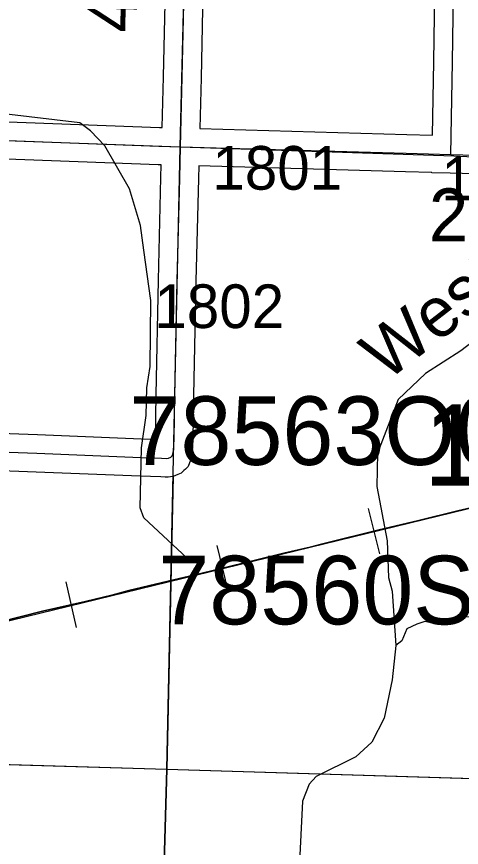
# Model space of a CAD drawing. Extents: x -132.8 to -73.3, y -60 to -26.
# Drawn here: x -98.134 to -97.42, y -42.122 to -40.79 of the extents above; entities that cross this region are included whole.
import ezdxf

# ---------------------------------------------------------------- set-up
doc = ezdxf.new("R2010")
doc.units = 0
for name, color, linetype in [('tdCoHydroRiver', 7, 'Continuous'), ('tdCoHydroTxtLg', 7, 'Continuous'), ('tdCoRRCL', 7, 'Continuous'), ('tdCoSecRdNmbr', 7, 'Continuous'), ('tdCoSecRdTxt', 7, 'Continuous'), ('tdCoSecRteBand', 7, 'Continuous'), ('tdCoSecRteCL', 7, 'Continuous'), ('tdCoSectLine', 7, 'Continuous'), ('tdCoSectLinePart', 7, 'Continuous'), ('tdCoSectNmbr', 7, 'Continuous'), ('tdCoStrucPriMaintName', 7, 'Continuous'), ('tdCoStrucSecFHWANum', 7, 'Continuous'), ('tdCoSurfAsphalt', 7, 'Continuous'), ('tdCoSurfGravel', 7, 'Continuous'), ('tdCoTwpBndry', 7, 'Continuous'), ('tdCoTwpBndryShd', 7, 'Continuous')]:
    doc.layers.add(name, color=color, linetype=linetype)

msp = doc.modelspace()

# ---------------------------------------------------------------- linework, layer by layer
at = {"layer": 'tdCoHydroRiver'}
for points in [[(-97.8599, -41.6579), (-97.9295, -41.5932), (-97.9354, -41.5773), (-97.9333, -41.4812), (-97.9258, -41.4293), (-97.9248, -41.3851), (-97.9193, -41.3506), (-97.9185, -41.2449), (-97.9293, -41.1642), (-97.9348, -41.1246), (-97.9524, -41.0659), (-97.9919, -40.9972), (-98.015, -40.973), (-98.0321, -40.96), (-98.317, -40.9267), (-98.3952, -40.8998), (-98.4765, -40.8632), (-98.5235, -40.8495), (-98.6825, -40.8333), (-98.78, -40.8169), (-98.7974, -40.8181)], [(-97.2561, -41.1588), (-97.2723, -41.179), (-97.3209, -41.2411), (-97.3708, -41.2873), (-97.4211, -41.3256)], [(-97.4211, -41.3256), (-97.4777, -41.3621), (-97.5213, -41.4037), (-97.5547, -41.4897), (-97.5559, -41.5433), (-97.539, -41.6304), (-97.5371, -41.6888), (-97.5313, -41.711), (-97.5253, -41.7979)], [(-97.4295, -41.7521), (-97.4614, -41.7631), (-97.4787, -41.7596), (-97.4914, -41.764), (-97.5074, -41.7715), (-97.5157, -41.7903), (-97.5253, -41.7979)], [(-96.5999, -41.7784), (-96.6455, -41.7695), (-97.4295, -41.7521)], [(-97.5253, -41.7979), (-97.5313, -41.853), (-97.5437, -41.9143), (-97.5635, -41.9532), (-97.5893, -41.9763), (-97.6531, -42.008), (-97.6644, -42.0204), (-97.6747, -42.0477)], [(-97.6747, -42.0477), (-97.6834, -42.2203), (-97.6943, -42.2847)]]:
    msp.add_lwpolyline(points, dxfattribs=at)
at = {"layer": 'tdCoRRCL'}
for p, q in [((-98.8693, -41.9342), (-97.236, -41.5365)), ((-97.5694, -41.5785), (-97.5516, -41.6513)), ((-97.8123, -41.6375), (-97.7945, -41.7104)), ((-98.0547, -41.6961), (-98.038, -41.7693))]:
    msp.add_line(p, q, dxfattribs=at)
for points in [[(-98.1621, -41.7604), (-98.0921, -41.7432), (-98.0233, -41.7274), (-97.9811, -41.7171), (-97.9535, -41.7098), (-97.8906, -41.6948), (-97.8402, -41.6829), (-97.7899, -41.6707), (-97.7483, -41.6607), (-97.705, -41.6501), (-97.6626, -41.6402), (-97.6465, -41.6361), (-97.6378, -41.6338), (-97.5517, -41.6128), (-97.4881, -41.5974), (-97.4256, -41.5821), (-97.3521, -41.565), (-97.3301, -41.5592), (-97.3237, -41.5576), (-97.2677, -41.5434), (-97.1816, -41.5226), (-97.1718, -41.5207), (-97.1031, -41.504), (-97.0746, -41.4969)], [(-97.0746, -41.4969), (-97.1031, -41.504), (-97.1718, -41.5207), (-97.1816, -41.5226), (-97.2677, -41.5434), (-97.3237, -41.5576), (-97.3301, -41.5592), (-97.3521, -41.565), (-97.4256, -41.5821), (-97.4881, -41.5974), (-97.5517, -41.6128), (-97.6378, -41.6338), (-97.6465, -41.6361), (-97.6626, -41.6402), (-97.705, -41.6501), (-97.7483, -41.6607), (-97.7899, -41.6707), (-97.8402, -41.6829), (-97.8906, -41.6948), (-97.9535, -41.7098), (-97.9811, -41.7171), (-98.0233, -41.7274), (-98.0921, -41.7432), (-98.1621, -41.7604)]]:
    msp.add_lwpolyline(points, dxfattribs=at)
at = {"layer": 'tdCoSecRteBand'}
for points in [[(-98.8337, -40.6696), (-98.8381, -40.842), (-98.8381, -40.8421), (-98.8381, -40.8422), (-98.841, -40.9327), (-98.8279, -40.9329), (-98.8277, -40.933), (-98.8274, -40.933), (-98.4183, -40.9483), (-97.9045, -40.9675), (-97.8999, -40.9676)], [(-97.8999, -40.9676), (-97.8978, -40.8865), (-97.8941, -40.7208)], [(-97.8341, -40.7222), (-97.8378, -40.8879), (-97.8378, -40.888), (-97.8378, -40.888), (-97.8399, -40.9693), (-97.8399, -40.9693), (-97.5078, -40.9788), (-97.4666, -40.98)], [(-97.4666, -40.98), (-97.4645, -40.8626), (-97.4621, -40.7146)], [(-98.3681, -41.45), (-98.1002, -41.46), (-98.1002, -41.46), (-98.1002, -41.46), (-97.9332, -41.4666), (-97.9111, -41.4674), (-97.911, -41.466), (-97.9099, -41.3963), (-97.9099, -41.3962), (-97.9099, -41.3961), (-97.9059, -41.2126), (-97.9059, -41.2126), (-97.9059, -41.2125), (-97.902, -41.048), (-97.902, -41.048), (-97.902, -41.048), (-97.9015, -41.0276), (-97.9015, -41.0276), (-97.9063, -41.0275), (-97.9065, -41.0275), (-97.9066, -41.0274), (-98.4205, -41.0082)], [(-97.1895, -41.0478), (-97.4378, -41.0408), (-97.4676, -41.0403), (-97.4676, -41.04), (-97.5095, -41.0388), (-97.5095, -41.0388), (-97.5095, -41.0388), (-97.8415, -41.0293), (-97.842, -41.0495), (-97.846, -41.2139), (-97.8499, -41.3973), (-97.851, -41.4674), (-97.851, -41.4679), (-97.851, -41.4684), (-97.8519, -41.4875), (-97.8521, -41.4899), (-97.8526, -41.4923), (-97.853, -41.4946), (-97.8537, -41.4975), (-97.8542, -41.5), (-97.8552, -41.5024), (-97.8563, -41.5052), (-97.8586, -41.5109), (-97.8629, -41.5153), (-97.8652, -41.5175), (-97.8695, -41.5219), (-97.8752, -41.5241), (-97.8787, -41.5256), (-97.8825, -41.5271), (-97.8866, -41.5275), (-97.8905, -41.528), (-97.8928, -41.5282), (-97.8951, -41.5281), (-97.9023, -41.5278), (-97.9355, -41.5266), (-97.9355, -41.5266), (-97.9356, -41.5266), (-98.1025, -41.5199), (-98.3545, -41.5105)]]:
    msp.add_lwpolyline(points, dxfattribs=at)
at = {"layer": 'tdCoSecRteCL'}
for points in [[(-97.8707, -40.9985), (-97.8678, -40.8872), (-97.8641, -40.7215), (-97.8599, -40.5506), (-97.855, -40.3696), (-97.8505, -40.2009), (-97.8456, -40.0332), (-97.8449, -40.002)], [(-97.4371, -41.0108), (-97.4345, -40.8631), (-97.4321, -40.7151)], [(-98.872, -40.9621), (-98.8285, -40.9629), (-98.4194, -40.9782), (-97.9055, -40.9975), (-97.8707, -40.9985)], [(-98.3692, -41.4799), (-98.1013, -41.4899), (-97.9344, -41.4966), (-97.9011, -41.4978), (-97.8938, -41.4982), (-97.8899, -41.4977), (-97.8864, -41.4963), (-97.8841, -41.494), (-97.883, -41.4913), (-97.8824, -41.4883), (-97.8819, -41.4861), (-97.881, -41.467), (-97.8799, -41.3967), (-97.8759, -41.2133), (-97.872, -41.0488), (-97.8707, -40.9985)], [(-97.8707, -40.9985), (-97.5087, -41.0088), (-97.4371, -41.0108)], [(-97.4371, -41.0108), (-97.1887, -41.0178), (-97.0083, -41.0229), (-96.9006, -41.0261), (-96.7654, -41.0301), (-96.7584, -41.0336)]]:
    msp.add_lwpolyline(points, dxfattribs=at)
at = {"layer": 'tdCoSectLine'}
for points in [[(-97.8711, -40.9985), (-97.8465, -40.0004)], [(-98.8723, -40.9621), (-97.8711, -40.9985)], [(-97.8925, -41.9965), (-97.8711, -40.9985)], [(-97.8711, -40.9985), (-97.4323, -41.0129), (-97.4112, -41.0141), (-96.9498, -41.0246)], [(-98.8976, -41.9665), (-97.8925, -41.9965)], [(-97.9208, -42.9911), (-97.8925, -41.9965)], [(-97.8925, -41.9965), (-96.966, -42.0244)]]:
    msp.add_lwpolyline(points, dxfattribs=at)
at = {"layer": 'tdCoSectLinePart'}
for points in [[(-97.8925, -41.9965), (-97.8824, -41.5264)], [(-98.367, -41.9824), (-97.8925, -41.9965)], [(-97.9208, -42.9911), (-97.8925, -41.9965)], [(-97.8925, -41.9965), (-96.9959, -42.0235)]]:
    msp.add_lwpolyline(points, dxfattribs=at)
at = {"layer": 'tdCoSurfAsphalt'}
msp.add_lwpolyline([(-101.8445, -40.8597), (-101.8403, -40.8645), (-101.8327, -40.871), (-101.8191, -40.8793), (-101.8036, -40.886), (-101.7885, -40.8902), (-101.7735, -40.8922), (-101.7446, -40.8932), (-101.2477, -40.9052), (-100.8771, -40.9159), (-100.7747, -40.9188), (-100.2855, -40.9336), (-99.8762, -40.9437), (-99.7947, -40.9457), (-99.2944, -40.9541), (-98.872, -40.9621), (-98.8285, -40.9629), (-98.4194, -40.9782), (-97.9055, -40.9975), (-97.8707, -40.9985), (-97.5087, -41.0088), (-97.4371, -41.0108), (-97.1887, -41.0178)], dxfattribs=at)
at = {"layer": 'tdCoSurfGravel'}
for points in [[(-97.8707, -40.9985), (-97.8678, -40.8872), (-97.8641, -40.7215), (-97.8599, -40.5506), (-97.855, -40.3696), (-97.8505, -40.2009), (-97.8456, -40.0332), (-97.8449, -40.002), (-97.8422, -39.8789), (-97.8395, -39.7381), (-97.8358, -39.5852), (-97.8343, -39.5037), (-97.833, -39.4372), (-97.8286, -39.2697), (-97.8249, -39.1035), (-97.8229, -39.0296)], [(-97.4371, -41.0108), (-97.4345, -40.8631), (-97.4321, -40.7151), (-97.4293, -40.5415), (-97.4261, -40.3736), (-97.4234, -40.1962), (-97.4212, -40.0779), (-97.4202, -40.0485), (-97.4185, -40.0404), (-97.4141, -40.03), (-97.4086, -40.0239), (-97.4022, -40.0189), (-97.3948, -40.0152), (-97.3847, -40.0123), (-97.3672, -40.0125), (-97.2395, -40.0157), (-97.2128, -40.016)], [(-97.8824, -41.4883), (-97.8819, -41.4861), (-97.881, -41.467), (-97.8799, -41.3967), (-97.8759, -41.2133), (-97.872, -41.0488), (-97.8707, -40.9985)], [(-98.3958, -41.9752), (-98.3948, -41.9684), (-98.3923, -41.8685), (-98.3896, -41.7227), (-98.3857, -41.5637), (-98.3842, -41.4983), (-98.3838, -41.4882), (-98.383, -41.4854), (-98.3808, -41.4826), (-98.3781, -41.4811), (-98.3749, -41.4802), (-98.3692, -41.4799), (-98.1013, -41.4899), (-97.9344, -41.4966), (-97.9011, -41.4978), (-97.8938, -41.4982), (-97.8899, -41.4977), (-97.8864, -41.4963), (-97.8841, -41.494), (-97.883, -41.4913), (-97.8824, -41.4883)]]:
    msp.add_lwpolyline(points, dxfattribs=at)
at = {"layer": 'tdCoTwpBndry'}
msp.add_lwpolyline([(-97.8824, -41.5267), (-97.8925, -41.9965), (-97.9208, -42.9911), (-97.9285, -43.3356)], dxfattribs=at)
at = {"layer": 'tdCoTwpBndryShd'}
msp.add_lwpolyline([(-98.2366, -56.8674), (-98.2229, -55.8593), (-98.1929, -54.8697), (-98.1715, -53.8651), (-98.1499, -52.8673), (-98.1252, -51.8564), (-98.1074, -50.9642), (-98.0823, -49.9657), (-98.0579, -48.9651), (-98.0356, -47.9686), (-98.014, -46.968), (-97.9944, -45.9724), (-97.9884, -45.4258), (-97.9689, -44.9943), (-97.943, -43.9932), (-97.9208, -42.9911), (-97.8925, -41.9965), (-97.8711, -40.9985), (-97.8465, -40.0004), (-97.8233, -39.0296), (-97.7988, -38.04)], dxfattribs=at)

# ---------------------------------------------------------------- texts
at = {"layer": 'tdCoHydroTxtLg'}
msp.add_text('West', height=0.08, rotation=37.6843, dxfattribs=at).set_placement((-97.5406, -41.3761))
at = {"layer": 'tdCoSecRdNmbr'}
for s, rotation, p in [('1801', 359.9264, (-97.8196, -41.0672)), ('1803', 359.9266, (-97.4524, -41.0845)), ('1802', 359.9263, (-97.9127, -41.289))]:
    msp.add_text(s, height=0.07, rotation=rotation, dxfattribs=at).set_placement(p)
at = {"layer": 'tdCoSecRdTxt'}
msp.add_text('420TH ST', height=0.08, rotation=88.899, dxfattribs=at).set_placement((-97.9413, -40.8157))
at = {"layer": 'tdCoSectNmbr'}
msp.add_text('18', height=0.13, rotation=359.9265, dxfattribs=at).set_placement((-97.4805, -41.5415))
at = {"layer": 'tdCoStrucPriMaintName'}
for s, p in [('78563O059', (-97.9526, -41.5086)), ('78563O059', (-97.9526, -41.5086)), ('78563O059', (-97.9526, -41.5086)), ('78560S059', (-97.9063, -41.7641)), ('78560S059', (-97.9063, -41.7641)), ('78560S059', (-97.9063, -41.7641))]:
    msp.add_text(s, height=0.11, dxfattribs=at).set_placement(p)
at = {"layer": 'tdCoStrucSecFHWANum'}
msp.add_text('287611', height=0.085, dxfattribs=at).set_placement((-97.4722, -41.1503))

doc.saveas('drawing.dxf')
